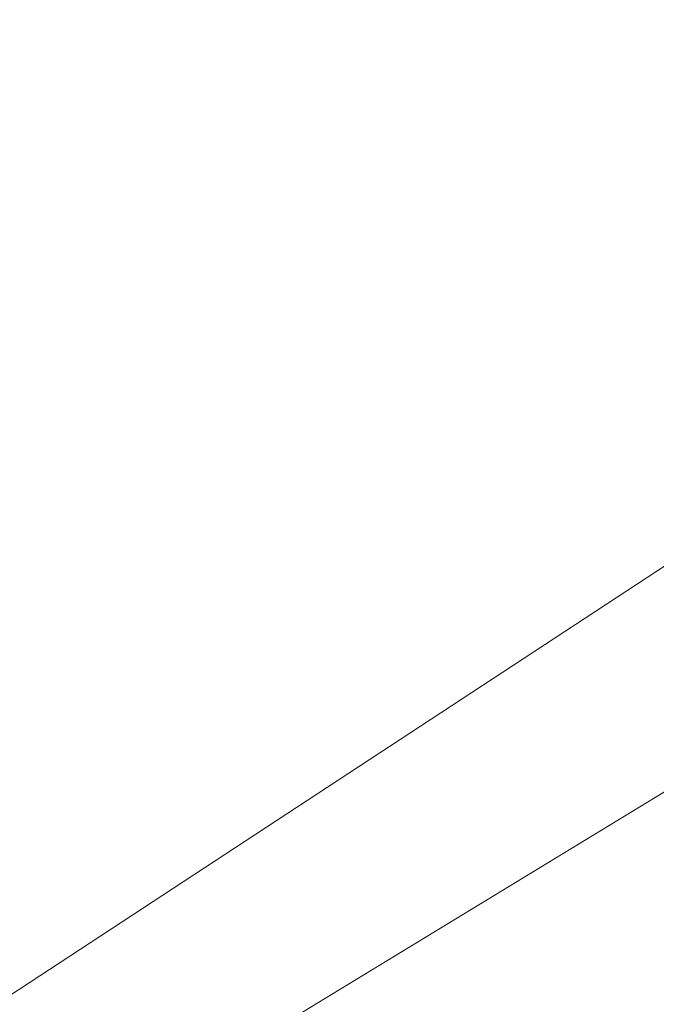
# Model space of a CAD drawing. Extents: x 1620613 to 1693141, y 557269 to 607790.
# Tile 450 of 656: x 1620827.582 to 1620828.075, y 607313.131 to 607313.892. Entities that reach past the tile are written whole.
import ezdxf

# ---------------------------------------------------------------- set-up
doc = ezdxf.new("R2010")
doc.units = 0
doc.header["$LTSCALE"] = 10
doc.header["$MEASUREMENT"] = 0
doc.linetypes.add('DGN Style 2', pattern=[7.346996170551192, 4.408197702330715, -2.938798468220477])
doc.linetypes.add('DGN Style 3', pattern=[10.28579463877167, 7.346996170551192, -2.938798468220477])
doc.layers.add('DT_X_Contour_Minor', color=136, linetype='DGN Style 3', lineweight=0)
doc.layers.add('SV_X_Top_of_Bank', color=97, linetype='DGN Style 2', lineweight=0)

# ---------------------------------------------------------------- blocks, each defined once
blk = doc.blocks.new('*U1004')
at = {"layer": 'DT_X_Contour_Minor', "transparency": 33554559, "elevation": 1.00004144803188, "flags": 128}
blk.add_lwpolyline([(-19.69856338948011, 52.66703538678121), (-22.97917621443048, 50.33200244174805), (-23.62268697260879, 49.87430905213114), (-24.14724232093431, 49.50195728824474), (-24.55284226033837, 49.21494715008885), (-24.83948679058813, 49.01327863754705), (-25.44526499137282, 48.58928477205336), (-25.8611415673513, 48.24088889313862), (-26.65443764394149, 47.51369665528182), (-27.82515322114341, 46.40770805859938), (-29.37328829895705, 44.92292310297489), (-34.00487450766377, 40.45843474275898), (-35.55615833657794, 38.95139871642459), (-36.73632016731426, 37.77865690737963), (-37.54535999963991, 36.94020931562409), (-37.98327783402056, 36.43605594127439), (-39.16094306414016, 34.86336003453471), (-39.04050473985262, 34.36560984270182), (-39.02641544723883, 34.2682926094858), (-39.03576399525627, 34.18966242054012), (-39.06855038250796, 34.12971927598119), (-39.12477461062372, 34.0884631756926), (-39.30595633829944, 34.00336296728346), (-39.40387001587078, 33.95451880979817), (-39.56172475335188, 33.87181149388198), (-39.77952055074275, 33.75524101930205), (-40.05725740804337, 33.6048073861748), (-41.49322521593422, 32.82376972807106), (-41.86682246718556, 32.51977822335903), (-41.94894109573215, 32.46183777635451), (-42.03518387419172, 32.41829850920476), (-42.12555080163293, 32.3891604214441), (-42.22004187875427, 32.37442351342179), (-42.67062325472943, 32.33925402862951), (-44.52491818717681, 31.70100150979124), (-44.87782919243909, 31.57921938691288), (-45.14186437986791, 31.48740981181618), (-45.31702374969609, 31.42557278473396), (-45.40330730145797, 31.39370830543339), (-45.51489568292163, 31.34869975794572), (-45.55203357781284, 31.33363400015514), (-45.57975597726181, 31.3221931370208), (-45.59806288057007, 31.31437716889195), (-45.60695428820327, 31.31018609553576), (-45.61811071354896, 31.30384309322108), (-45.63274925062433, 31.29643669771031), (-45.6682975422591, 31.2789747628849), (-45.72475558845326, 31.25145728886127), (-45.80212338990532, 31.21388427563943), (-46.03631719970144, 31.10028218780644), (-46.21665420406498, 31.01860475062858), (-46.58201985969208, 30.85877400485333), (-47.13241416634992, 30.62078995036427), (-47.86783712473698, 30.30465258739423), (-50.07566988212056, 29.35741520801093), (-50.93855268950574, 28.98703429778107), (-51.87132654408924, 28.58631960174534), (-52.87399144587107, 28.15527112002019), (-53.94654739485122, 27.69388885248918), (-56.89988465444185, 26.42309109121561), (-58.06257946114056, 25.91916534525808), (-59.33566093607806, 25.36048642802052), (-60.71912907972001, 24.74705433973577), (-62.21298389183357, 24.07886908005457), (-66.34377894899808, 22.22403749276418), (-67.84851839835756, 21.54901817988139), (-69.2646404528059, 20.915083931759), (-70.59214511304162, 20.32223474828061), (-71.83103237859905, 19.77047062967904), (-75.01657522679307, 18.35387973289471), (-76.27740395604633, 17.79226561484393), (-77.67073300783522, 17.16986643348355), (-79.19656238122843, 16.48668218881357), (-80.85489207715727, 15.74271288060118), (-85.45377169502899, 13.67774797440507), (-87.07017853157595, 12.95140588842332), (-88.4702393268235, 12.32110330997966), (-89.65395408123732, 11.78684023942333), (-90.62132279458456, 11.34861667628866), (-92.9125113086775, 10.30807318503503), (-93.7707048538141, 9.91871885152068), (-94.62689410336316, 9.531063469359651), (-95.48107905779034, 9.145107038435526), (-96.33325971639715, 8.76084955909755), (-98.60306907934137, 7.738428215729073), (-99.40987567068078, 7.375095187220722), (-100.1279384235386, 7.051912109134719), (-100.7572573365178, 6.768878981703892), (-101.2978324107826, 6.525995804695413), (-102.6210408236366, 5.93184059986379), (-103.1047424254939, 5.713238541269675), (-103.5634409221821, 5.503048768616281), (-103.9971363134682, 5.301271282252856), (-104.4058285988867, 5.107906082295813), (-105.4623372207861, 4.603481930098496), (-105.8398135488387, 4.423677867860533), (-106.1798610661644, 4.26258379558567), (-106.4824797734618, 4.120199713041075), (-106.747669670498, 3.996525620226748), (-107.4049376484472, 3.691674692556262), (-107.6804949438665, 3.564470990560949), (-108.0142158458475, 3.411498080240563), (-108.406100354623, 3.232755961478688), (-108.8561484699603, 3.028244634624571), (-110.1338282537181, 2.448522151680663), (-110.552566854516, 2.259257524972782), (-110.8505228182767, 2.126255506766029), (-111.0276961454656, 2.049516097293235), (-111.08408683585, 2.029039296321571), (-111.0734184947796, 2.049451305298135), (-111.080268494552, 2.051227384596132), (-111.1088197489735, 2.041246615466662), (-111.1590722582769, 2.01950899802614), (-111.2310260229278, 1.986014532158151), (-111.4518377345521, 1.881020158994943), (-111.5258236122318, 1.846378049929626), (-111.582172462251, 1.821197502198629), (-111.6208842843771, 1.805478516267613), (-111.6419590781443, 1.799221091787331), (-111.6746424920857, 1.795150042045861), (-111.6955372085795, 1.788726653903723), (-111.7337087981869, 1.772509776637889), (-111.7891572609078, 1.746499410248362), (-111.8618825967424, 1.710695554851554), (-112.0788526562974, 1.602160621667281), (-112.1770932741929, 1.55291708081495), (-112.3090875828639, 1.486587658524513), (-112.4748355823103, 1.403172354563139), (-112.6743372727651, 1.302671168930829), (-113.6841037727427, 0.7937985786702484), (-115.0783100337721, -2.270214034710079), (-115.3522554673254, -2.863819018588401), (-115.5765747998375, -3.331485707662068), (-115.7512680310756, -3.67321410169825), (-115.8763351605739, -3.88900420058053), (-116.1436793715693, -4.296526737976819), (-116.3361288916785, -4.53254616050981), (-116.712969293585, -4.934962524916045), (-117.2742005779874, -5.503775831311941), (-118.0198227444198, -6.238986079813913), (-120.2540030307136, -8.421409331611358), (-121.0628229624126, -9.181990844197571), (-121.8136475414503, -9.82691794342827), (-122.5064767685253, -10.35619062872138), (-123.1413106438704, -10.76980890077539), (-124.7568738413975, -11.71858507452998), (-125.4910743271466, -12.1518302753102), (-126.4820033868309, -12.73998374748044), (-127.7296610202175, -13.48304549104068), (-129.2340472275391, -14.38101550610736), (-133.5880485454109, -16.98214657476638), (-135.0237390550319, -17.84016853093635), (-136.0653095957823, -18.46338609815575), (-136.7127601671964, -18.85179927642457), (-136.9660907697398, -19.0054080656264), (-137.1161457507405, -19.10195898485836), (-137.6377050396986, -19.43754950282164), (-141.3087850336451, -21.79965801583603), (-142.3010540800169, -22.41467155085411), (-143.5292477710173, -23.13458965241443), (-144.9933661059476, -23.95941232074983), (-146.6934090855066, -24.88913955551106), (-155.1774338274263, -29.47264397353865), (-158.1466348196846, -30.92030429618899), (-158.713309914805, -31.19579288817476), (-159.1408204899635, -31.40183281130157), (-159.4291665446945, -31.53842406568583), (-159.5783480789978, -31.60556665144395), (-159.7906128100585, -31.69201532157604), (-159.8883121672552, -31.73380688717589), (-160.0222116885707, -31.79434508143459), (-160.1923113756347, -31.87362990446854), (-160.3986112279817, -31.97166135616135), (-160.9970110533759, -32.25807406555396), (-161.2066706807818, -32.35040008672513), (-161.3868496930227, -32.41256861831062), (-161.5375480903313, -32.44457966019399), (-161.6587658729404, -32.44643321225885), (-161.9427058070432, -32.41116603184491), (-162.2622683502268, -32.52707462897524), (-163.0080010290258, -32.90125080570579), (-164.1799038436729, -33.53369456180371), (-165.7779767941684, -34.42440589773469), (-170.6077315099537, -37.14399289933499), (-172.4226320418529, -38.13404136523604), (-174.2450176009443, -39.06449651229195), (-176.0748881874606, -39.93535834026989), (-177.9122438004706, -40.74662684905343), (-182.8218388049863, -42.83055178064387), (-184.4818742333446, -43.53374406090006), (-185.779784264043, -44.08037720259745), (-186.7155688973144, -44.47045120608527), (-187.2892281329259, -44.70396607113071), (-188.3361522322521, -45.11792686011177), (-188.6820914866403, -45.25521901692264), (-188.9347161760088, -45.35662489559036), (-189.0940263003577, -45.42214449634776), (-189.1600218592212, -45.451777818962), (-189.2115905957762, -45.4829516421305), (-189.4617345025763, -45.63511273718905), (-190.1734896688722, -46.0682156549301), (-191.3468560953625, -46.78226039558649), (-201.688822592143, -53.07604850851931), (-205.38679917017, -54.64874049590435), (-205.8096564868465, -54.82854462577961), (-206.0697906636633, -54.93912351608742), (-206.167201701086, -54.98047716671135), (-206.2714584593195, -55.02426665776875), (-208.0122552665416, -55.75542891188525), (-208.5894353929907, -55.98843138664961), (-209.5623374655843, -56.36879869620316), (-210.9309614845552, -56.89653084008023), (-212.695307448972, -57.57162781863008), (-217.9278592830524, -59.56837287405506), (-219.6532586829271, -60.22691584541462), (-220.9050430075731, -60.70498596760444), (-221.6832122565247, -61.00258324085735), (-221.9877664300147, -61.11970766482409), (-222.1684241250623, -61.19140899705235), (-222.5113793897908, -61.32394815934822), (-223.404751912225, -61.66778964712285), (-224.8485416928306, -62.22293346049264), (-226.8427487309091, -62.98937959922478), (-232.8945238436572, -65.31497240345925), (-235.0483319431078, -66.14522009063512), (-236.9709249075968, -66.89176854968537), (-238.6623027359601, -67.5546177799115), (-240.1224654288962, -68.13376778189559), (-243.7079457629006, -69.56656881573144), (-244.9504880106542, -70.0621904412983), (-245.9890045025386, -70.47445454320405), (-246.8234952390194, -70.80336112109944), (-247.453960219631, -71.0489101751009), (-248.8631658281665, -71.59256428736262), (-249.4288484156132, -71.79934764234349), (-250.068991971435, -72.0119571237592), (-250.7835964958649, -72.23039273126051), (-251.57266198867, -72.45465446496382), (-253.7761179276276, -73.0604539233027), (-254.6851475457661, -73.28589885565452), (-255.7596444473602, -73.50788405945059), (-256.9996086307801, -73.72640953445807), (-258.4050400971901, -73.94147528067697), (-262.3734803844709, -74.51037096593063), (-263.0527359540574, -74.90989415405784), (-262.1141724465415, -75.68179195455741), (-259.5577898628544, -76.8260643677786), (-255.3835882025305, -78.34271139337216), (-242.0952916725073, -82.8836029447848), (-237.6840457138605, -84.33988916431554), (-234.4165302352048, -85.3030791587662), (-232.2927452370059, -85.77317292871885), (-231.3126907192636, -85.75017047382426), (-230.2241859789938, -85.03136896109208), (-229.5912405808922, -84.9496382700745), (-228.508782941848, -85.24354733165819), (-226.9768130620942, -85.91309614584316), (-224.995330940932, -86.95828471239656), (-219.112028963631, -90.24630722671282), (-217.1124980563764, -91.31418354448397), (-215.5263818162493, -92.05179561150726), (-214.3536802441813, -92.45914342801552), (-213.5943933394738, -92.53622699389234), (-212.1208478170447, -92.30143083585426), (-211.5290315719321, -92.16274735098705), (-210.858741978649, -91.92279401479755), (-210.1099790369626, -91.58157082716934), (-209.28274274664, -91.13907778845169), (-206.9721481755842, -89.82406988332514), (-206.1693524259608, -89.3729833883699), (-205.4939111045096, -89.0059798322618), (-204.9458242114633, -88.72305921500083), (-204.5250917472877, -88.52422153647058), (-203.5729444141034, -88.10609831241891), (-203.0896583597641, -87.90451251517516), (-202.3539106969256, -87.61334754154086), (-201.3657014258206, -87.2326033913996), (-200.1250305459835, -86.76228006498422), (-196.4799593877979, -85.38864562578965), (-195.1748011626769, -84.87822341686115), (-193.9931298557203, -84.3771826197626), (-192.9349454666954, -83.88552323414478), (-192.0002479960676, -83.40324526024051), (-189.6723706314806, -82.12967921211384), (-188.7681808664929, -81.66245595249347), (-187.8015195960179, -81.21596070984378), (-186.7723868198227, -80.79019348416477), (-185.6807825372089, -80.38515427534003), (-182.6865424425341, -79.33268707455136), (-181.6753293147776, -78.97596076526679), (-180.8873700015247, -78.69513223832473), (-180.3226645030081, -78.49020149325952), (-179.9812128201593, -78.36116853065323), (-179.3683467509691, -78.11827767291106), (-179.0742228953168, -78.00374266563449), (-178.6515008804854, -77.84230578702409), (-178.1001807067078, -77.63396703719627), (-177.4202623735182, -77.37872641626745), (-175.4356826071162, -76.63554893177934), (-174.4497595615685, -76.25938664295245), (-172.9804252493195, -75.68828288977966), (-171.0276796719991, -74.92223767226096), (-168.5915228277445, -73.96125099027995), (-161.4505562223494, -71.13869788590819), (-159.0869534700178, -70.20488320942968), (-157.3518701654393, -69.52035400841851), (-156.2453063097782, -69.08511028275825), (-155.7672619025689, -68.89915203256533), (-155.3305027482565, -68.73564399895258), (-155.1340308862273, -68.64854807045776), (-154.8721846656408, -68.50989130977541), (-154.5449640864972, -68.31967371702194), (-154.1523691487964, -68.07789529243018), (-153.0182835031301, -67.36440505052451), (-152.5775806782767, -67.10015827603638), (-152.1060364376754, -66.84253563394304), (-151.6036507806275, -66.5915371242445), (-151.0704237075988, -66.34716274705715), (-149.6073629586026, -65.7043299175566), (-148.8065406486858, -65.3646077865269), (-147.5013692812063, -64.82756601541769), (-145.6918488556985, -64.09320460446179), (-143.3779793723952, -63.16152355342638), (-136.5351953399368, -60.41394789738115), (-134.2126801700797, -59.4912702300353), (-132.377222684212, -58.78391897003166), (-131.0288228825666, -58.29189411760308), (-130.1674807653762, -58.01519567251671), (-128.5199786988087, -57.56443502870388), (-127.9697858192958, -57.40625049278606), (-127.5548337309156, -57.26976736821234), (-127.275122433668, -57.15498565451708), (-127.1306519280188, -57.06190535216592), (-126.7720180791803, -56.67816723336), (-126.1237401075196, -56.21200879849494), (-125.9842667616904, -56.12277422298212), (-125.843680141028, -56.05485268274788), (-125.7019802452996, -56.00824417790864), (-125.5591670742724, -55.98294870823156), (-125.1768475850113, -55.94391150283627), (-125.0332902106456, -55.9244748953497), (-124.8893577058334, -55.89544297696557), (-124.7450500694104, -55.85681574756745), (-124.6003673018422, -55.80859320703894), (-124.2140464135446, -55.66720601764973), (-124.0948896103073, -55.62273741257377), (-124.0271598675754, -55.59537198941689), (-124.0108571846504, -55.58510974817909), (-124.0459815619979, -55.59195068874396), (-124.2082159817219, -55.63299743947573), (-124.2072954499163, -55.62203224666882), (-124.0828580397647, -55.5583516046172), (-123.8349037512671, -55.44195551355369), (-123.4634325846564, -55.27284397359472), (-122.3081536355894, -54.75159260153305), (-121.9045513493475, -54.57178320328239), (-121.5602037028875, -54.42329353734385), (-121.2751106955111, -54.30612360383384), (-121.0492723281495, -54.22027340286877), (-120.5260428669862, -54.03309917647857), (-120.3248199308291, -53.95572350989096), (-120.1135732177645, -53.86397717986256), (-119.8923027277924, -53.75786018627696), (-119.6610084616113, -53.63737252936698), (-119.0308587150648, -53.29691122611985), (-118.8210815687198, -53.18387050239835), (-118.6643624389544, -53.10009430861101), (-118.5607013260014, -53.04558264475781), (-118.5100982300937, -53.02033551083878), (-118.445900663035, -52.99202919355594), (-118.4082079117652, -52.9755096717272), (-118.3432778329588, -52.94718084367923), (-118.2511104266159, -52.90704270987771), (-117.7769766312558, -52.70082302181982), (-117.6604126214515, -52.64993608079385), (-117.5767673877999, -52.61297944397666), (-117.5260409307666, -52.58995311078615), (-117.5082332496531, -52.58085708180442), (-117.5046378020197, -52.57517474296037), (-117.4425207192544, -52.54752018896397), (-117.2588660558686, -52.46881828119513), (-116.9536738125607, -52.33906901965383), (-116.5269439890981, -52.15827240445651), (-115.2269476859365, -51.60808495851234), (-114.7389264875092, -51.39922886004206), (-114.2498601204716, -51.18530114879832), (-113.759748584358, -50.96630182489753), (-113.2685918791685, -50.74223088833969), (-111.95744710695, -50.13794624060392), (-111.4485363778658, -49.90457154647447), (-110.9051627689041, -49.65766094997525), (-110.327326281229, -49.39721445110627), (-109.7150269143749, -49.12323204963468), (-108.0362780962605, -48.37456444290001), (-107.3639307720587, -48.07542310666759), (-106.6059504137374, -47.73949980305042), (-105.7623370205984, -47.3667945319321), (-104.833090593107, -46.95730729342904), (-102.2409227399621, -45.8162987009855), (-101.1565342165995, -45.33762621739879), (-99.84749453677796, -44.75736521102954), (-98.31380370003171, -44.07551568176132), (-96.55546170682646, -43.29207762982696), (-91.56701484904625, -41.06745812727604), (-89.76278223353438, -40.26181413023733), (-88.09141953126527, -39.51334676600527), (-86.5529267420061, -38.82205603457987), (-85.14730386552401, -38.18794193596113), (-81.57613607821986, -36.57320651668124), (-80.31450878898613, -36.00286264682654), (-79.20800276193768, -35.5028826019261), (-78.25661799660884, -35.07326638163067), (-77.46035449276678, -34.7140139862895), (-75.54381349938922, -33.84982603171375), (-74.6826008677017, -33.4626414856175), (-73.53636871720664, -32.9492288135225), (-72.10511704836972, -32.3095880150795), (-70.38884586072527, -31.54371909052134), (-65.43209666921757, -29.33309779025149), (-63.72753570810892, -28.57223248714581), (-62.33141471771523, -27.94760255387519), (-61.24373369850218, -27.45920798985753), (-60.4644926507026, -27.1070487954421), (-58.797769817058, -26.34960476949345), (-58.23244526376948, -26.09222523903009), (-57.78651372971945, -25.88816966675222), (-57.45997521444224, -25.73743805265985), (-57.25282971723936, -25.64003039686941), (-56.85963241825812, -25.45137525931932), (-56.69481242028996, -25.37157956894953), (-56.49525040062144, -25.27368385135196), (-56.26094635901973, -25.15768810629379), (-55.99190029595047, -25.02359233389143), (-55.22812143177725, -24.64187023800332), (-54.92668235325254, -24.49329798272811), (-54.59519926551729, -24.3338727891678), (-54.23367216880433, -24.16359465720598), (-53.84210106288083, -23.98246358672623), (-52.75785276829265, -23.48497681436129), (-52.40194051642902, -23.32227899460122), (-52.14738998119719, -23.20730061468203), (-51.99420116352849, -23.14004167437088), (-51.94237406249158, -23.12050217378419), (-51.93931741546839, -23.13202275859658), (-51.92398838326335, -23.12884260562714), (-51.8802937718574, -23.11066170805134), (-51.8082335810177, -23.07748006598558), (-51.70780781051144, -23.02929767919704), (-51.40218498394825, -22.88081032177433), (-51.2431828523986, -22.80366298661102), (-50.99539357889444, -22.68358649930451), (-50.65881716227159, -22.5205808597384), (-48.98076792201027, -21.70824775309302), (-48.57046440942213, -21.50972802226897), (-48.27906813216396, -21.36896756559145), (-48.10657908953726, -21.28596638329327), (-48.0529972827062, -21.26072447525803), (-48.06865544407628, -21.27042508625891), (-48.07115256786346, -21.27239256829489), (-48.06690031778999, -21.27101955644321), (-48.05589869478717, -21.26630605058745), (-48.03814769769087, -21.25825205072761), (-47.9818125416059, -21.2323207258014), (-47.96044154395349, -21.22566803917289), (-47.93857991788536, -21.22515847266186), (-47.91622766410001, -21.23079202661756), (-47.89338478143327, -21.24256870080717), (-47.78563986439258, -21.31186046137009), (-47.20908225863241, -20.90700073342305), (-46.97236126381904, -20.63230061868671), (-46.50929439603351, -19.98171158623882), (-45.81988165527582, -18.95523363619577), (-44.90412304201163, -17.55286676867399), (-42.16030557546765, -13.31203656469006), (-41.1331361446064, -11.86680070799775), (-40.10949095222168, -10.71171579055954), (-39.08936999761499, -9.846781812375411), (-38.07277328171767, -9.271998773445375), (-33.76517537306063, -7.448048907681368), (-33.0203968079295, -7.132690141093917), (-32.59842122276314, -6.954014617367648), (-32.18856481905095, -6.692880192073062), (-31.27547729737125, -6.043483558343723), (-29.85915865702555, -5.005824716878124), (-27.93960889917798, -3.579903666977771), (-22.1498347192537, 0.740235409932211), (-20.14911241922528, 2.218233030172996), (-18.4892761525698, 3.412121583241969), (-17.17032592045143, 4.321901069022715), (-16.19226172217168, 4.947571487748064), (-14.03860523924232, 6.237213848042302), (-13.30746693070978, 6.678956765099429), (-12.7292943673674, 7.036953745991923), (-12.30408755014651, 7.311204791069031), (-12.03184647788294, 7.501709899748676), (-11.50982461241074, 7.898062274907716), (-11.08212105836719, 8.177272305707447), (-10.19052679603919, 8.71763811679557), (-8.835041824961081, 9.519159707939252), (-7.015666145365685, 10.5818370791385), (-1.545476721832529, 13.76385110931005), (0.3151866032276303, 14.84732790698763), (1.794534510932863, 15.71124777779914), (2.892567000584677, 16.35561072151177), (3.609284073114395, 16.78041673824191), (5.012109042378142, 17.62049021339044), (5.76226761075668, 18.07900135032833), (6.960624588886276, 18.82447965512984), (8.607179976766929, 19.85692512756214), (10.70193377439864, 21.17633776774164), (16.88554178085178, 25.07739436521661), (18.93543929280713, 26.37318279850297), (20.44742582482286, 27.33475565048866), (21.42150137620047, 27.96211292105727), (21.85766594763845, 28.25525461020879), (22.30355683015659, 28.59134500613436), (22.50757434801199, 28.57112496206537), (22.78520873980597, 28.25839703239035), (23.13646000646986, 27.65316121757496), (23.56132814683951, 26.75541751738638), (25.71581884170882, 21.88342851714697)], dxfattribs=at)

msp = doc.modelspace()

# ---------------------------------------------------------------- linework, layer by layer
at = {"layer": 'SV_X_Top_of_Bank', "extrusion": (0.007114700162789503, -0.05176716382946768, 0.9986338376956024), "elevation": -18855.21206843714, "flags": 128}
msp.add_lwpolyline([(1688341.399474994, 380495.2335694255), (1688359.531308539, 380495.7043637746), (1688370.463455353, 380498.0725351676), (1688395.572580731, 380506.740670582), (1688420.940108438, 380511.7574321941), (1688444.138128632, 380518.355338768), (1688467.22231404, 380528.7305743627), (1688491.262317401, 380540.2151339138), (1688508.535586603, 380545.2887184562), (1688513.5223003, 380548.4010002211), (1688516.051220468, 380548.1495454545), (1688520.39603739, 380549.3039635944), (1688525.368929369, 380551.0706712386)], dxfattribs=at)
at = {"layer": 'SV_X_Top_of_Bank', "extrusion": (0.04489057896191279, -0.1067836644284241, 0.9932683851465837), "elevation": 8952.639644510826, "flags": 128}
msp.add_lwpolyline([(1729619.200279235, -67683.47041249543), (1729610.048117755, -67689.2494116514), (1729593.286163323, -67692.1110974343), (1729566.643396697, -67690.50938442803), (1729551.852254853, -67691.88192179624), (1729536.554039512, -67691.83763185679), (1729515.835796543, -67695.68964613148), (1729501.149706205, -67697.72199223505), (1729469.279658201, -67698.3224800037)], dxfattribs=at)
at = {"layer": 'SV_X_Top_of_Bank', "extrusion": (0.168901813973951, -0.4467975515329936, 0.8785465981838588), "elevation": 3356.978483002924, "flags": 128}
msp.add_lwpolyline([(1730947.770607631, -3965.265990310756), (1730946.805849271, -3964.96904812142), (1730946.663359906, -3964.804005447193), (1730941.67030618, -3965.055207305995), (1730939.350192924, -3965.361981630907), (1730937.749893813, -3967.172645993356), (1730926.574366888, -3968.532772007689), (1730874.446998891, -3968.466137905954), (1730864.586120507, -3969.339779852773), (1730855.732144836, -3969.748913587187), (1730845.815665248, -3968.420788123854), (1730844.088985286, -3969.592587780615), (1730838.536446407, -3969.077424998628), (1730833.231231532, -3969.713117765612)], dxfattribs=at)

# ---------------------------------------------------------------- block references
at = {"layer": 'DT_X_Contour_Minor', "transparency": 33554559}
msp.add_blockref('*U1004', (1621028.060791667, 607365.3311666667, 1050.599958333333), dxfattribs=at)

doc.saveas('drawing.dxf')
